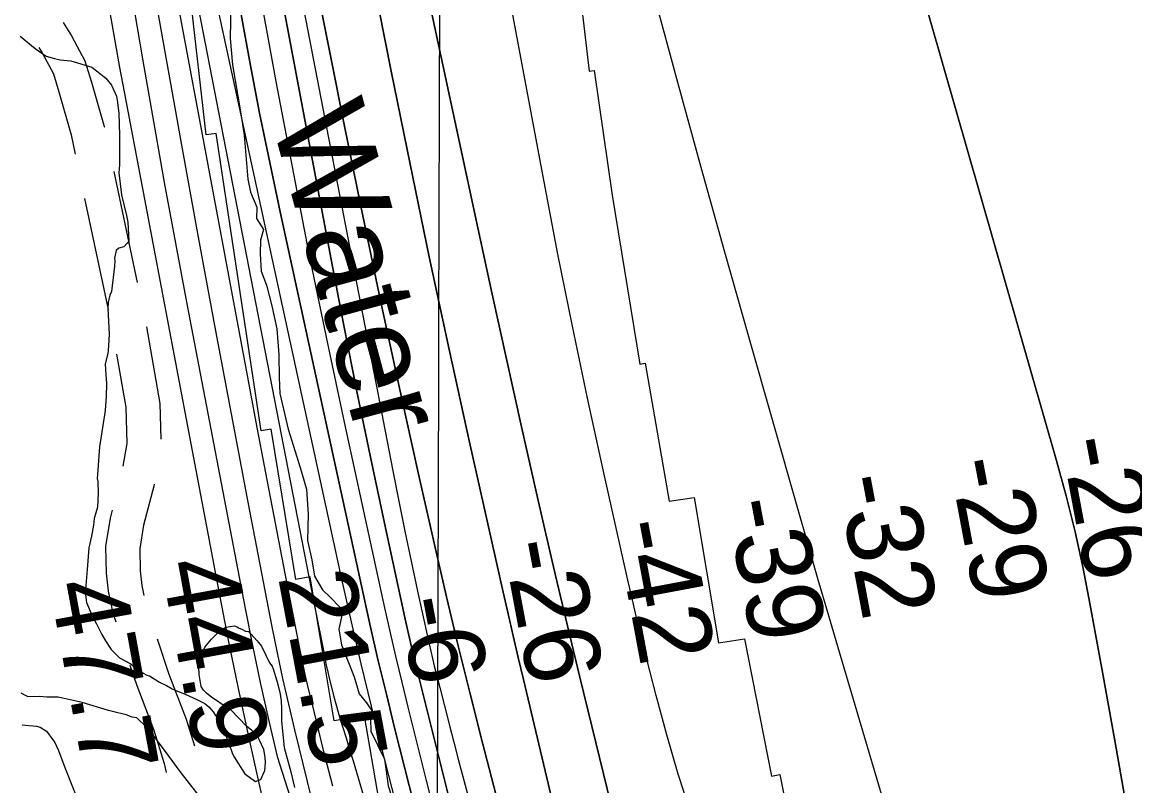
# Model space of a CAD drawing. Extents: x 3161665 to 3199565, y 885729 to 911164.
# Drawn here: x 3175972 to 3176953, y 894760 to 895433 of the extents above; entities that cross this region are included whole.
import ezdxf

# ---------------------------------------------------------------- set-up
doc = ezdxf.new("R2010")
doc.units = 0
for name, color, linetype in [('V-GRID-MAJR', 7, 'Continuous'), ('V-RIVR-EDGE', 7, 'Continuous'), ('V-RIVR-IDEN', 7, 'Continuous'), ('V-RIVR-RANG', 7, 'Continuous'), ('V-ROAD-CNTR', 7, 'Continuous'), ('V-RRAP-RVMT', 7, 'Continuous'), ('V-SITE-VEGE', 7, 'Continuous'), ('V-TOPO-DPTH', 7, 'Continuous'), ('V-TOPO-MAJR', 7, 'Continuous'), ('V-TOPO-MINR', 7, 'Continuous'), ('V-TOPO-WATR', 7, 'Continuous')]:
    doc.layers.add(name, color=color, linetype=linetype)

msp = doc.modelspace()

# ---------------------------------------------------------------- linework, layer by layer
at = {"layer": 'V-GRID-MAJR'}
msp.add_spline([(3176327.96, 891166.6), (3176345.58, 897226.3), (3176363.22, 903289.08), (3176380.86, 909351.9), (3176380.87, 909354.94)], degree=3, dxfattribs=at)
at = {"layer": 'V-RIVR-EDGE'}
msp.add_lwpolyline([(3176156.27, 895450.09), (3176155.72, 895418.62), (3176157.56, 895395.25), (3176164.62, 895353.74), (3176167.9, 895333.23), (3176171.15, 895294.6), (3176173.5, 895283.15), (3176179.19, 895269.78), (3176178.69, 895259.77), (3176184.86, 895250.21), (3176182.46, 895240.68), (3176181.95, 895228.76), (3176182.87, 895213.5), (3176187.6, 895201.09), (3176192.33, 895182.95), (3176196.57, 895162.44), (3176198.42, 895139.54), (3176198.85, 895119.51), (3176199.29, 895105.68), (3176206.84, 895074.19), (3176217.25, 895040.31), (3176222.93, 895021.22), (3176224.3, 894999.28), (3176223.77, 894975.91), (3176227.54, 894958.74), (3176229.89, 894944.42), (3176237.01, 894932.48), (3176244.15, 894925.79), (3176252.23, 894917.19), (3176253.64, 894908.6), (3176251.23, 894897.64), (3176253.58, 894883.8), (3176264.96, 894855.64), (3176269.21, 894840.85), (3176275.87, 894832.72), (3176282.05, 894823.65), (3176279.17, 894818.41), (3176279.62, 894807.91), (3176291.48, 894783.09), (3176294.76, 894759.71), (3176301.86, 894737.76)], dxfattribs=at)
at = {"layer": 'V-ROAD-CNTR'}
for p, q in [((3176052.97, 895301.19), (3176073.61, 895203.35)), ((3176027.31, 895277.48), (3176047.96, 895179.63))]:
    msp.add_line(p, q, dxfattribs=at)
for points in [[(3176008.32, 895432.75), (3176015.86, 895420.92), (3176027.62, 895398.78), (3176033.31, 895379.91), (3176044.58, 895340.94), (3176044.71, 895340.33)], [(3175986.84, 895410.64), (3175989.93, 895405.8), (3175999.74, 895387.31), (3176004.54, 895371.41), (3176015.45, 895333.66), (3176019.05, 895316.62)], [(3176081.79, 895164.19), (3176093.53, 895096.62), (3176094.44, 895065.23)], [(3176055.48, 895140.36), (3176063.6, 895093.6), (3176064.54, 895061.48), (3176061.01, 895041.38)], [(3176088.72, 895025.74), (3176088.4, 895023.93), (3176079.06, 894989.36), (3176075.83, 894968.75), (3176076.25, 894949.06), (3176077.61, 894936.12), (3176079.48, 894927.55)], [(3176051.55, 895002.56), (3176049.68, 894995.61), (3176045.79, 894970.77), (3176046.29, 894947.17), (3176047.94, 894931.34), (3176052.2, 894911.88), (3176054.77, 894904.08)], [(3176091.21, 894889.35), (3176101.51, 894858.09), (3176116.77, 894818.43), (3176124.03, 894795.01)], [(3176067.29, 894866.09), (3176073.25, 894848.01), (3176088.41, 894808.59), (3176097.48, 894779.34), (3176099.24, 894771.5)]]:
    msp.add_lwpolyline(points, dxfattribs=at)
at = {"layer": 'V-RRAP-RVMT'}
for p, q in [((3176458.03, 895510.88), (3176471.98, 895389.77)), ((3176134.38, 895333.73), (3176119.97, 895461.94)), ((3176471.98, 895389.77), (3176476.52, 895390.41)), ((3176476.52, 895390.41), (3176492.24, 895280.48)), ((3176143.24, 895334.79), (3176134.38, 895333.73)), ((3176182.91, 895072.73), (3176143.24, 895334.79)), ((3176492.24, 895280.48), (3176516.63, 895131.46)), ((3176516.63, 895131.46), (3176521.41, 895132.21)), ((3176521.41, 895132.21), (3176542.36, 895010.61)), ((3176191.74, 895073.96), (3176182.91, 895072.73)), ((3176213.39, 894941.66), (3176191.74, 895073.96)), ((3176542.36, 895010.61), (3176564.47, 895013.78)), ((3176564.47, 895013.78), (3176585.85, 894885.74)), ((3176226.2, 894943.86), (3176213.39, 894941.66)), ((3176247.15, 894817.01), (3176226.2, 894943.86)), ((3176585.85, 894885.74), (3176608.94, 894889.14)), ((3176608.94, 894889.14), (3176632.75, 894768.16)), ((3176273.88, 894821.34), (3176247.15, 894817.01)), ((3176296.21, 894693.19), (3176273.88, 894821.34)), ((3176632.75, 894768.16), (3176640.13, 894769.5)), ((3176640.13, 894769.5), (3176665.59, 894640.75))]:
    msp.add_line(p, q, dxfattribs=at)
at = {"layer": 'V-SITE-VEGE'}
for p, q in [((3175972.13, 894813.37), (3175978.02, 894812.71)), ((3175978.02, 894812.71), (3175982.1, 894812.44)), ((3175982.1, 894812.44), (3175984.82, 894812.1)), ((3175984.82, 894812.1), (3175988.01, 894811.33)), ((3175988.01, 894811.33), (3175993.57, 894807.95)), ((3175993.57, 894807.95), (3175999.32, 894800.07)), ((3175999.32, 894800.07), (3176000.75, 894798.32)), ((3176000.75, 894798.32), (3176004.23, 894790.79)), ((3176004.23, 894790.79), (3176009.83, 894775.68)), ((3176009.83, 894775.68), (3176024.47, 894738.82))]:
    msp.add_line(p, q, dxfattribs=at)
for points in [[(3175970.54, 895420.5), (3175983.63, 895409.76), (3175993.4, 895402.95), (3176000.71, 895401), (3176005.72, 895399.86), (3176015.24, 895398.9), (3176033.53, 895393.35), (3176046.13, 895383.5), (3176050.91, 895377.38), (3176055.38, 895367.63), (3176055.98, 895364.05), (3176057.36, 895352.82), (3176058.17, 895333.44), (3176058.1, 895313.57), (3176057.92, 895307.25), (3176057.32, 895300), (3176059.94, 895280.7), (3176064.32, 895262.37), (3176065.46, 895256.55), (3176066.17, 895239.88), (3176064.89, 895238.02), (3176061.87, 895234.73), (3176057.4, 895233.64), (3176055.22, 895231.74), (3176053.7, 895224.9), (3176053.8, 895222.65), (3176053.55, 895217.68), (3176050.88, 895195.44), (3176049.66, 895192.23), (3176048.12, 895185.85), (3176047.9, 895180.42), (3176048.84, 895157.89), (3176048.36, 895147.93), (3176048.08, 895143.86), (3176047.76, 895140.69), (3176045.44, 895131.56), (3176045.65, 895126.6), (3176046.62, 895114), (3176046.18, 895103.15), (3176045.36, 895090.48), (3176040.37, 895058.66), (3176038.69, 895034.22), (3176038.39, 895030.59), (3176038.96, 895027.91), (3176039.39, 895017.54), (3176038.55, 895005.32), (3176035.81, 894995.27), (3176035.16, 894989.37), (3176033.3, 894979.82), (3176031.03, 894969.34), (3176029.58, 894950.31), (3176028.36, 894936.27), (3176027.7, 894930.37), (3176028.98, 894921.4), (3176034, 894909.42), (3176037.91, 894902.36), (3176042.37, 894893.07), (3176045.77, 894887.34), (3176050.6, 894879.87), (3176058.13, 894872.51), (3176067.37, 894867.48), (3176079.01, 894858.94), (3176082.24, 894857.27), (3176084.53, 894856.47), (3176093.34, 894850.97), (3176099.33, 894848.06), (3176104.42, 894845.11), (3176109.02, 894843.05), (3176115.45, 894840.61), (3176127.41, 894835.24), (3176133.4, 894832.34), (3176136.69, 894829.31), (3176140.48, 894824.96), (3176146.76, 894815.29), (3176151.66, 894806.02), (3176152.77, 894801.1), (3176154.78, 894796.22), (3176157.36, 894788.65), (3176158.84, 894785.55), (3176168.52, 894770.16), (3176177.83, 894763.33), (3176182.72, 894765.34)], [(3176182.72, 894765.34), (3176184.78, 894769.94), (3176186, 894773.15), (3176186.62, 894779.95), (3176186.41, 894784.9), (3176185.22, 894791.63), (3176181.24, 894800.49), (3176180.26, 894802.25), (3176174.59, 894808.34), (3176169.91, 894812.2), (3176156.22, 894826.52), (3176149.27, 894830.75), (3176142.75, 894835.44), (3176139.5, 894837.56), (3176134.83, 894841.42), (3176132.01, 894844.02), (3176130.07, 894847.09), (3176128.27, 894857.85), (3176127.98, 894864.61), (3176129.07, 894870.98), (3176133.12, 894881.98), (3176139.14, 894889.01), (3176143.05, 894892.78), (3176147.84, 894897.05), (3176151.8, 894899.47), (3176159.42, 894900.69), (3176161.71, 894899.89), (3176163.57, 894898.61), (3176165.86, 894897.81), (3176169.09, 894896.13), (3176171.82, 894895.8), (3176173.71, 894893.62), (3176179.39, 894887.54), (3176183.2, 894882.73), (3176187.15, 894874.77), (3176190.13, 894868.13), (3176192.52, 894865.07), (3176193.51, 894862.85), (3176196.67, 894852.15), (3176199.34, 894842.33), (3176200.57, 894834.71), (3176200.85, 894827.95), (3176200.87, 894816.66), (3176203.21, 894793.28), (3176209.08, 894771.86), (3176212.37, 894758.01)], [(3176152.35, 894671.52), (3176153.32, 894680.59), (3176153.2, 894694.12), (3176151.81, 894705.8), (3176148.48, 894720.56), (3176136.83, 894739.93), (3176112.5, 894770.97), (3176101.01, 894786.73), (3176087.14, 894805.11), (3176081.92, 894811.21), (3176073.45, 894819.43), (3176069.35, 894820.16), (3176063.85, 894822.19), (3176051.98, 894825.3), (3176048.34, 894826.05), (3176025.02, 894833.2), (3176004.06, 894837.74), (3175994.13, 894837.77), (3175987.78, 894838.41), (3175981.92, 894838.16), (3175976.95, 894838.4), (3175975.11, 894839.23), (3175971.41, 894841.33)]]:
    msp.add_lwpolyline(points, dxfattribs=at)
at = {"layer": 'V-TOPO-DPTH'}
for points in [[(3176946.58, 894735.89), (3176935.6, 894797.91), (3176924.43, 894859.91), (3176913.68, 894918.94), (3176907.29, 894951.28), (3176900.26, 894983.48), (3176892.29, 895015.45), (3176883.68, 895047.27), (3176727.92, 895590.66), (3176724.74, 895601.88), (3176721.59, 895613.11), (3176718.5, 895624.36), (3176715.44, 895635.61), (3176712.52, 895646.9), (3176709.74, 895658.23), (3176707.16, 895669.6), (3176704.72, 895681), (3176704.67, 895681.21), (3176702.38, 895692.75), (3176700.18, 895704.32), (3176698.12, 895715.9), (3176696.16, 895727.51), (3176571.23, 896492.06)], [(3176571.23, 896492.06), (3176696.16, 895727.51), (3176698.12, 895715.9), (3176700.18, 895704.32), (3176702.38, 895692.75), (3176704.67, 895681.21), (3176704.72, 895681), (3176707.16, 895669.6), (3176709.74, 895658.23), (3176712.52, 895646.9), (3176715.44, 895635.61), (3176718.5, 895624.36), (3176721.59, 895613.11), (3176724.74, 895601.88), (3176727.92, 895590.66), (3176883.68, 895047.27), (3176892.29, 895015.45), (3176900.26, 894983.48), (3176907.29, 894951.28), (3176913.68, 894918.94), (3176924.43, 894859.91), (3176935.6, 894797.91), (3176946.58, 894735.89)], [(3176087.01, 896405.95), (3176206.09, 895604.69), (3176207.68, 895594.27), (3176209.33, 895583.85), (3176211.05, 895573.45), (3176212.83, 895563.06), (3176215.93, 895545.38), (3176216.79, 895540.74), (3176217.09, 895539.2), (3176257.07, 895338.23), (3176272.53, 895262.11), (3176288.38, 895186.07), (3176304.83, 895110.16), (3176321.68, 895034.33), (3176336.29, 894969.79), (3176346.33, 894926.35), (3176356.65, 894882.97), (3176367.37, 894839.69), (3176378.37, 894796.48), (3176432.92, 894586.18)], [(3176432.92, 894586.18), (3176378.37, 894796.48), (3176367.37, 894839.69), (3176356.65, 894882.97), (3176346.33, 894926.35), (3176336.29, 894969.79), (3176321.68, 895034.33), (3176304.83, 895110.16), (3176288.38, 895186.07), (3176272.53, 895262.11), (3176257.07, 895338.23), (3176217.09, 895539.2), (3176216.79, 895540.74), (3176215.93, 895545.38), (3176212.83, 895563.06), (3176211.05, 895573.45), (3176209.33, 895583.85), (3176207.68, 895594.27), (3176206.09, 895604.69), (3176087.01, 896405.95)], [(3176322.3, 894725.22), (3176300.56, 894810.9), (3176293.24, 894840.38), (3176286.13, 894869.9), (3176279.32, 894899.49), (3176272.72, 894929.14), (3176199.58, 895265.83), (3176190.41, 895309.18), (3176181.56, 895352.59), (3176173.2, 895396.1), (3176165.15, 895439.67), (3176162.19, 895456.19), (3176155.98, 895491.57), (3176149.95, 895526.98), (3176144.17, 895562.42), (3176138.55, 895597.9), (3176043.68, 896211.82)], [(3176322.3, 894725.22), (3176300.56, 894810.9), (3176293.24, 894840.38), (3176286.13, 894869.9), (3176279.32, 894899.49), (3176272.72, 894929.14), (3176199.58, 895265.83), (3176190.41, 895309.18), (3176181.56, 895352.59), (3176173.2, 895396.1), (3176165.15, 895439.67), (3176162.19, 895456.19), (3176155.98, 895491.57), (3176149.95, 895526.98), (3176144.17, 895562.42), (3176138.55, 895597.9), (3176043.68, 896211.82)], [(3176175.06, 896087.36), (3176256.38, 895605.86), (3176260.92, 895579.69), (3176265.59, 895553.55), (3176270.48, 895527.45), (3176275.52, 895501.38), (3176297.6, 895389.61), (3176314.09, 895307.74), (3176331, 895225.96), (3176348.54, 895144.3), (3176366.49, 895062.74), (3176396.15, 894930.42), (3176400.51, 894911.14), (3176404.93, 894891.87), (3176409.42, 894872.63), (3176413.97, 894853.39), (3176429.03, 894790.23), (3176441.16, 894739.42)], [(3176441.16, 894739.42), (3176429.03, 894790.23), (3176413.97, 894853.39), (3176409.42, 894872.63), (3176404.93, 894891.87), (3176400.51, 894911.14), (3176396.15, 894930.42), (3176366.49, 895062.74), (3176348.54, 895144.3), (3176331, 895225.96), (3176314.09, 895307.74), (3176297.6, 895389.61), (3176275.52, 895501.38), (3176270.48, 895527.45), (3176265.59, 895553.55), (3176260.92, 895579.69), (3176256.38, 895605.86), (3176175.06, 896087.36)], [(3176352.17, 894734.32), (3176343.24, 894769.61), (3176334.37, 894804.91), (3176323.78, 894847.32), (3176320.32, 894861.45), (3176316.95, 894875.59), (3176313.71, 894889.77), (3176310.55, 894903.97), (3176291.55, 894991.35), (3176279.2, 895049.3), (3176267.18, 895107.32), (3176255.66, 895165.44), (3176244.46, 895223.63), (3176192.26, 895501.31), (3176189.12, 895518.29), (3176186.07, 895535.29), (3176183.13, 895552.31), (3176180.27, 895569.34), (3176152.97, 895735.45), (3176137, 895835.62), (3176121.67, 895935.88), (3176107.3, 896036.28)], [(3176107.3, 896036.28), (3176121.67, 895935.88), (3176137, 895835.62), (3176152.97, 895735.45), (3176180.27, 895569.34), (3176183.13, 895552.31), (3176186.07, 895535.29), (3176189.12, 895518.29), (3176192.26, 895501.31), (3176244.46, 895223.63), (3176255.66, 895165.44), (3176267.18, 895107.32), (3176279.2, 895049.3), (3176291.55, 894991.35), (3176310.55, 894903.97), (3176313.71, 894889.77), (3176316.95, 894875.59), (3176320.32, 894861.45), (3176323.78, 894847.32), (3176334.37, 894804.91), (3176343.24, 894769.61), (3176352.17, 894734.32)], [(3176307.05, 895563.09), (3176308.06, 895558.03), (3176309.11, 895552.98), (3176373.75, 895251.75), (3176386.45, 895193.14), (3176399.32, 895134.57), (3176412.43, 895076.06), (3176425.7, 895017.58), (3176432.16, 894989.4), (3176442.43, 894945.06), (3176452.84, 894900.75), (3176463.44, 894856.5), (3176474.19, 894812.27), (3176539.01, 894548.12)], [(3176539.01, 894548.12), (3176474.19, 894812.27), (3176463.44, 894856.5), (3176452.84, 894900.75), (3176442.43, 894945.06), (3176432.16, 894989.4), (3176425.7, 895017.58), (3176412.43, 895076.06), (3176399.32, 895134.57), (3176386.45, 895193.14), (3176373.75, 895251.75), (3176309.11, 895552.98), (3176308.06, 895558.03), (3176307.05, 895563.09)], [(3176114.94, 895509.62), (3176229.17, 894922.67), (3176231.16, 894912.48), (3176233.15, 894902.29), (3176235.15, 894892.1), (3176237.16, 894881.92), (3176240.04, 894867.36), (3176240.63, 894864.46), (3176241.25, 894861.57), (3176241.9, 894858.68), (3176242.59, 894855.8), (3176244.79, 894846.73), (3176246.67, 894839.33), (3176248.64, 894831.97), (3176250.76, 894824.64), (3176252.97, 894817.34), (3176254.69, 894811.84), (3176257.81, 894801.81), (3176260.89, 894791.76), (3176263.91, 894781.69), (3176266.9, 894771.62), (3176333.82, 894543.75)]]:
    msp.add_lwpolyline(points, dxfattribs=at)
at = {"layer": 'V-TOPO-MAJR'}
for points in [[(3175983.68, 896016.51), (3176050.83, 895569.13), (3176055.64, 895537.78), (3176060.57, 895506.45), (3176065.68, 895475.14), (3176070.93, 895443.86), (3176078.59, 895398.98), (3176087.92, 895345.29), (3176097.46, 895291.65), (3176107.33, 895238.07), (3176117.41, 895184.52), (3176168.78, 894916.08), (3176175.3, 894883.33), (3176182.15, 894850.65), (3176189.48, 894818.08), (3176197.14, 894785.58), (3176371.51, 894238.53)], [(3176348.45, 895863.02), (3176348.85, 895900.37), (3176350.74, 895937.76), (3176357.06, 895947), (3176363.95, 895951.46), (3176371.68, 895948.72), (3176379.97, 895941.19), (3176465.52, 895677.92), (3176477.1, 895641.35), (3176488.3, 895604.67), (3176498.93, 895567.82), (3176509.19, 895530.86), (3176529.61, 895455.01), (3176549.95, 895380.09), (3176570.51, 895305.22), (3176591.37, 895230.44), (3176612.45, 895155.72), (3176655.17, 895005.45), (3176664.3, 894973.52), (3176673.52, 894941.6), (3176682.84, 894909.72), (3176692.23, 894877.86), (3176712.3, 894810.22), (3176731.8, 894744.57)], [(3176561.53, 894735.82), (3176550.46, 894770.02), (3176540.41, 894804.54), (3176531.05, 894839.26), (3176519.98, 894882.87), (3176516.38, 894897.35), (3176512.85, 894911.86), (3176509.45, 894926.39), (3176506.13, 894940.94), (3176484.37, 895038.25), (3176470.56, 895101.55), (3176457.21, 895164.93), (3176444.51, 895228.45), (3176432.27, 895292.06), (3176385.27, 895543.22), (3176382.06, 895561.39), (3176379.09, 895579.6), (3176376.48, 895597.86), (3176374.12, 895616.16), (3176353.59, 895788.42), (3176350.28, 895825.7), (3176348.45, 895863.02)]]:
    msp.add_lwpolyline(points, dxfattribs=at)
at = {"layer": 'V-TOPO-MINR'}
for points in [[(3176571.23, 896492.06), (3176696.16, 895727.51), (3176698.12, 895715.9), (3176700.18, 895704.32), (3176702.38, 895692.75), (3176704.67, 895681.21), (3176704.72, 895681), (3176707.16, 895669.6), (3176709.74, 895658.23), (3176712.52, 895646.9), (3176715.44, 895635.61), (3176718.5, 895624.36), (3176721.59, 895613.11), (3176724.74, 895601.88), (3176727.92, 895590.66), (3176883.68, 895047.27), (3176892.29, 895015.45), (3176900.26, 894983.48), (3176907.29, 894951.28), (3176913.68, 894918.94), (3176924.43, 894859.91), (3176935.6, 894797.91), (3176946.58, 894735.89)], [(3176087.01, 896405.95), (3176206.09, 895604.69), (3176207.68, 895594.27), (3176209.33, 895583.85), (3176211.05, 895573.45), (3176212.83, 895563.06), (3176215.93, 895545.38), (3176216.79, 895540.74), (3176217.09, 895539.2), (3176257.07, 895338.23), (3176272.53, 895262.11), (3176288.38, 895186.07), (3176304.83, 895110.16), (3176321.68, 895034.33), (3176336.29, 894969.79), (3176346.33, 894926.35), (3176356.65, 894882.97), (3176367.37, 894839.69), (3176378.37, 894796.48), (3176432.92, 894586.18)], [(3175974.34, 896366.77), (3176031.15, 895946.97), (3176041.2, 895874.82), (3176051.63, 895802.72), (3176062.62, 895730.7), (3176073.99, 895658.74), (3176093.22, 895540.02), (3176095.29, 895527.47), (3176097.43, 895514.93), (3176099.65, 895502.4), (3176101.94, 895489.89), (3176169.91, 895124.64), (3176178.26, 895080.14), (3176186.68, 895035.65), (3176195.23, 894991.19), (3176203.86, 894946.74), (3176216.2, 894883.59), (3176218.81, 894870.74), (3176221.53, 894857.92), (3176224.42, 894845.14), (3176227.44, 894832.39), (3176237.21, 894792.25), (3176245.63, 894759.57)], [(3175928.77, 896267.03), (3176033.29, 895545.25), (3176036.51, 895523.46), (3176039.81, 895501.68), (3176043.22, 895479.92), (3176046.72, 895458.18), (3176050.36, 895436.46), (3176054.11, 895414.75), (3176058.02, 895393.08), (3176062.04, 895371.42), (3176145.18, 894932.34), (3176153.53, 894889.61), (3176162.2, 894846.95), (3176171.36, 894804.39), (3176180.84, 894761.9), (3176248.36, 894467.34)], [(3176441.16, 894739.42), (3176429.03, 894790.23), (3176413.97, 894853.39), (3176409.42, 894872.63), (3176404.93, 894891.87), (3176400.51, 894911.14), (3176396.15, 894930.42), (3176366.49, 895062.74), (3176348.54, 895144.3), (3176331, 895225.96), (3176314.09, 895307.74), (3176297.6, 895389.61), (3176275.52, 895501.38), (3176270.48, 895527.45), (3176265.59, 895553.55), (3176260.92, 895579.69), (3176256.38, 895605.86), (3176175.06, 896087.36)], [(3175994.42, 896078.61), (3176008.95, 895973.24), (3176024.34, 895867.99), (3176040.29, 895762.83), (3176072.83, 895553.95), (3176076.26, 895532.4), (3176079.78, 895510.87), (3176083.45, 895489.36), (3176087.2, 895467.86), (3176113.32, 895321.26), (3176127.39, 895243.3), (3176141.69, 895165.38), (3176156.33, 895087.53), (3176171.2, 895009.72), (3176192.45, 894899.82), (3176197.03, 894877.03), (3176201.83, 894854.29), (3176206.95, 894831.61), (3176212.29, 894808.98), (3176230.66, 894733.5)], [(3176048.11, 896063.65), (3176060.8, 895978.63), (3176073.58, 895893.63), (3176126.09, 895546.28), (3176127.94, 895534.32), (3176129.85, 895522.38), (3176131.85, 895510.44), (3176133.9, 895498.52), (3176136.07, 895486.62), (3176138.33, 895474.74), (3176140.74, 895462.88), (3176143.23, 895451.05), (3176253.81, 894941.72), (3176262.14, 894904.36), (3176270.75, 894867.06), (3176279.77, 894829.86), (3176289.07, 894792.73), (3176325.52, 894650.59)], [(3176089.01, 896031.89), (3176100.64, 895956.13), (3176160.03, 895583.14), (3176164.25, 895557.2), (3176168.6, 895531.27), (3176173.12, 895505.37), (3176177.77, 895479.5), (3176195.91, 895380.57), (3176210.08, 895305.32), (3176224.75, 895230.17), (3176240.15, 895155.17), (3176256.05, 895080.26), (3176291.64, 894916.55), (3176296.51, 894894.63), (3176301.53, 894872.74), (3176306.75, 894850.9), (3176312.12, 894829.1), (3176328.37, 894764.38), (3176342.01, 894710.25)], [(3176107.3, 896036.28), (3176121.67, 895935.88), (3176137, 895835.62), (3176152.97, 895735.45), (3176180.27, 895569.34), (3176183.13, 895552.31), (3176186.07, 895535.29), (3176189.12, 895518.29), (3176192.26, 895501.31), (3176244.46, 895223.63), (3176255.66, 895165.44), (3176267.18, 895107.32), (3176279.2, 895049.3), (3176291.55, 894991.35), (3176310.55, 894903.97), (3176313.71, 894889.77), (3176316.95, 894875.59), (3176320.32, 894861.45), (3176323.78, 894847.32), (3176334.37, 894804.91), (3176343.24, 894769.61), (3176352.17, 894734.32)], [(3176539.01, 894548.12), (3176474.19, 894812.27), (3176463.44, 894856.5), (3176452.84, 894900.75), (3176442.43, 894945.06), (3176432.16, 894989.4), (3176425.7, 895017.58), (3176412.43, 895076.06), (3176399.32, 895134.57), (3176386.45, 895193.14), (3176373.75, 895251.75), (3176309.11, 895552.98), (3176308.06, 895558.03), (3176307.05, 895563.09)], [(3176205.45, 895521.34), (3176299.03, 895037.24), (3176304.25, 895010.71), (3176309.6, 894984.2), (3176315.14, 894957.73), (3176320.8, 894931.28), (3176329.48, 894891.38), (3176330.92, 894884.91), (3176332.4, 894878.45), (3176333.93, 894872), (3176335.51, 894865.56), (3176340.34, 894846.22), (3176344.4, 894830.13), (3176348.51, 894814.05), (3176352.7, 894797.99), (3176356.95, 894781.94), (3176367.71, 894741.69)], [(3176114.94, 895509.62), (3176229.17, 894922.67), (3176231.16, 894912.48), (3176233.15, 894902.29), (3176235.15, 894892.1), (3176237.16, 894881.92), (3176240.04, 894867.36), (3176240.63, 894864.46), (3176241.25, 894861.57), (3176241.9, 894858.68), (3176242.59, 894855.8), (3176244.79, 894846.73), (3176246.67, 894839.33), (3176248.64, 894831.97), (3176250.76, 894824.64), (3176252.97, 894817.34), (3176254.69, 894811.84), (3176257.81, 894801.81), (3176260.89, 894791.76), (3176263.91, 894781.69), (3176266.9, 894771.62), (3176333.82, 894543.75)]]:
    msp.add_lwpolyline(points, dxfattribs=at)
at = {"layer": 'V-TOPO-WATR'}
msp.add_lwpolyline([(3176043.68, 896211.82), (3176138.55, 895597.9), (3176144.17, 895562.42), (3176149.95, 895526.98), (3176155.98, 895491.57), (3176162.19, 895456.19), (3176165.15, 895439.67), (3176173.2, 895396.1), (3176181.56, 895352.59), (3176190.41, 895309.18), (3176199.58, 895265.83), (3176272.72, 894929.14), (3176279.32, 894899.49), (3176286.13, 894869.9), (3176293.24, 894840.38), (3176300.56, 894810.9), (3176322.3, 894725.22)], dxfattribs=at)

# ---------------------------------------------------------------- texts
at = {"layer": 'V-RIVR-IDEN'}
msp.add_text('Water ', height=83, rotation=285.1274, dxfattribs=at).set_placement((3176191.27, 895348.29))
at = {"layer": 'V-RIVR-RANG'}
for s, rotation, p in [('-26', 280.62833, (3176887.36, 895063.97)), ('-29', 280.62833, (3176789.07, 895045.51)), ('-32', 280.62833, (3176690.11, 895030.68)), ('-39', 280.62833, (3176592.32, 895009.63)), ('-42', 280.62833, (3176494.13, 894990.65)), ('-26', 280.62833, (3176395.71, 894972.97)), ('44.9', 280.34833, (3176094.35, 894955.44)), ('21.5', 280.62833, (3176197.69, 894943.82)), ('47.7', 280.34833, (3175996.07, 894936.98)), ('-6', 280.62833, (3176303.31, 894923.14))]:
    msp.add_text(s, height=67, rotation=rotation, dxfattribs=at).set_placement(p)

doc.saveas('drawing.dxf')
